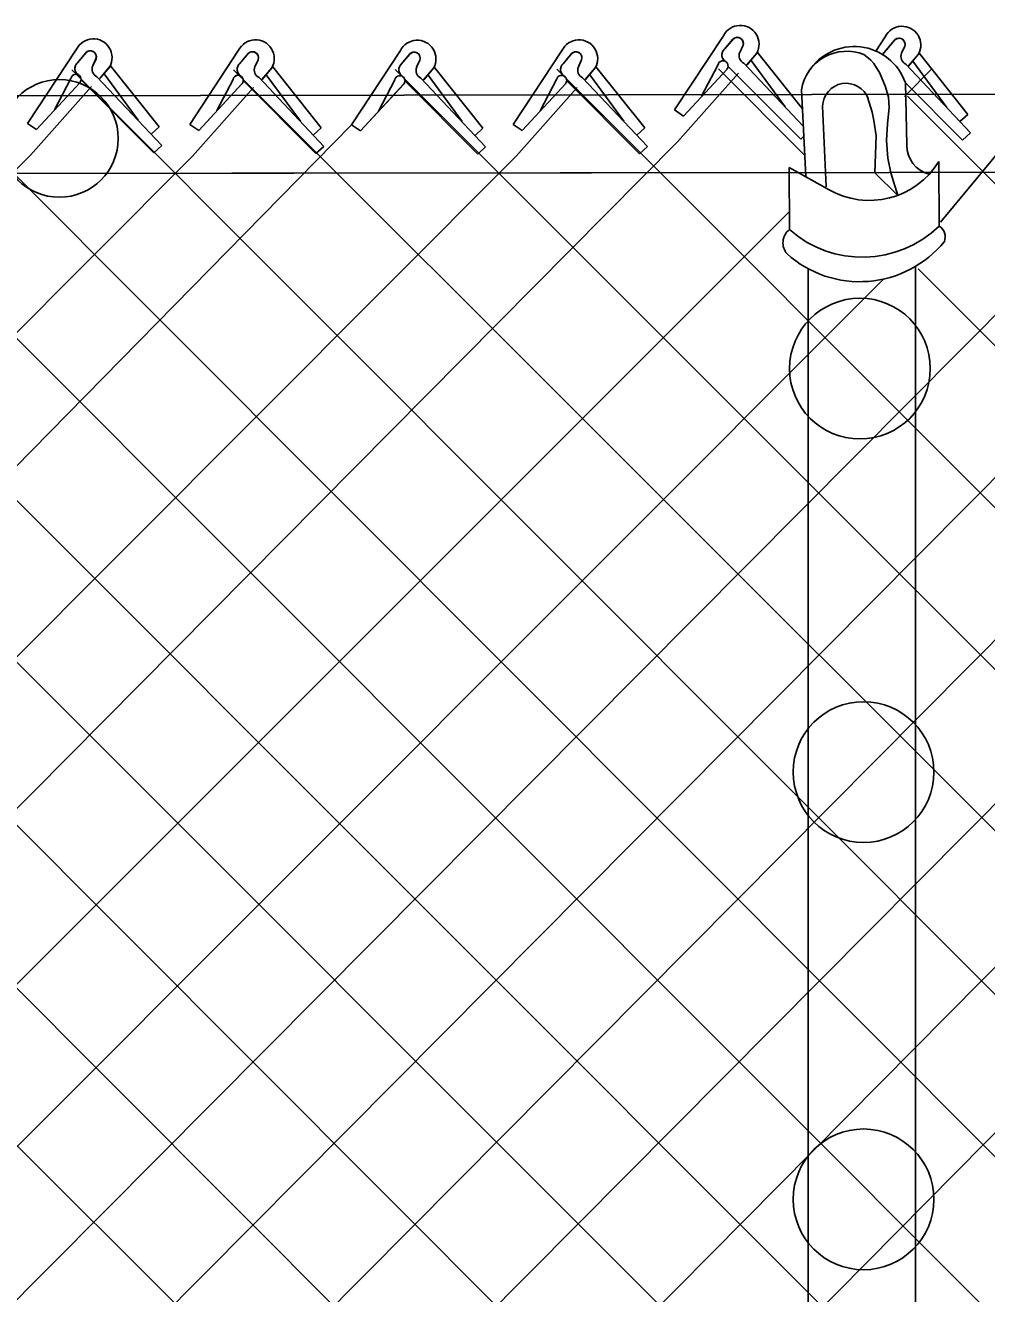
# Model space of a CAD drawing. Extents: x 0 to 2.85, y -0.1 to 1.83.
# Drawn here: x 1.0563 to 1.1041, y 0.8642 to 0.9274 of the extents above; entities that cross this region are included whole.
import ezdxf

# ---------------------------------------------------------------- set-up
doc = ezdxf.new("R2010")
doc.units = 0
doc.layers.add('sb_Chainlink Fence', color=7, linetype='Continuous')
doc.layers.add('sb_Existing Structural Steel', color=7, linetype='Continuous')

msp = doc.modelspace()

# ---------------------------------------------------------------- linework, layer by layer
at = {"layer": 'sb_Chainlink Fence'}
for p, q in [((1.0910324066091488, 0.9268553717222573), (1.088595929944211, 0.9231664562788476)), ((1.0910799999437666, 0.9261866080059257), (1.0915251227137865, 0.9267136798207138)), ((1.0914840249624, 0.926670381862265), (1.0910799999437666, 0.9261866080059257)), ((1.0990891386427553, 0.9268106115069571), (1.0986160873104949, 0.9260943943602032)), ((1.0989475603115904, 0.9259178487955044), (1.0995818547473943, 0.9266689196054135)), ((1.0995407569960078, 0.9266256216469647), (1.0991367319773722, 0.9261418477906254)), ((1.0588096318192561, 0.9261843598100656), (1.056373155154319, 0.9224954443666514)), ((1.058857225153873, 0.9255155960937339), (1.0593023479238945, 0.9260426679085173)), ((1.059261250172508, 0.9259993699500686), (1.058857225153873, 0.9255155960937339)), ((1.0668877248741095, 0.9261366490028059), (1.0644512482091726, 0.9224477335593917)), ((1.0669353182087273, 0.9254678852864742), (1.067380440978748, 0.9259949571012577)), ((1.0673393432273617, 0.9259516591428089), (1.0669353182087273, 0.9254678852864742)), ((1.074941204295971, 0.9261162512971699), (1.0725047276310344, 0.9224273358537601)), ((1.0749887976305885, 0.9254474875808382), (1.07543392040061, 0.9259745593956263)), ((1.0753928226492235, 0.9259312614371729), (1.0749887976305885, 0.9254474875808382)), ((1.0829954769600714, 0.9261328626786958), (1.0805590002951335, 0.9224439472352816)), ((1.083043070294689, 0.9254640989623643), (1.0834881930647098, 0.9259911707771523)), ((1.0834470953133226, 0.925947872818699), (1.083043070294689, 0.9254640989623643)), ((1.0920061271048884, 0.9263848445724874), (1.0918425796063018, 0.9260305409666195)), ((1.0918431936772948, 0.9260431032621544), (1.0920057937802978, 0.9263768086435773)), ((1.0921894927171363, 0.9253956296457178), (1.092684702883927, 0.9259818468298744)), ((1.0921960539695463, 0.9254045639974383), (1.0926871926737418, 0.9259838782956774)), ((1.092684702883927, 0.9259818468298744), (1.092721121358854, 0.9260499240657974)), ((1.092721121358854, 0.9260499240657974), (1.0927521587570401, 0.9261227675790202)), ((1.0949652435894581, 0.9232171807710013), (1.0927326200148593, 0.9260252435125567)), ((1.1000628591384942, 0.9263400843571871), (1.099899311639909, 0.9259857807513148)), ((1.0998999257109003, 0.9259983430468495), (1.1000625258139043, 0.9263320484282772)), ((1.1002462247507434, 0.9253508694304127), (1.1007414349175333, 0.9259370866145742)), ((1.1002527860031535, 0.9253598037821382), (1.1007439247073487, 0.9259391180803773)), ((1.1007414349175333, 0.9259370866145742), (1.1007778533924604, 0.9260051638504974)), ((1.1007778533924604, 0.9260051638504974), (1.1008088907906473, 0.92607800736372)), ((1.1032021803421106, 0.9229457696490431), (1.1007893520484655, 0.9259804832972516)), ((1.059783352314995, 0.9257138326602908), (1.05961980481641, 0.9253595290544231)), ((1.0596204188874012, 0.925372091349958), (1.0597830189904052, 0.9257057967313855)), ((1.0599667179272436, 0.9247246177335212), (1.0604619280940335, 0.925310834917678)), ((1.0599732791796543, 0.9247335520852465), (1.0604644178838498, 0.9253128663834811)), ((1.0604619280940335, 0.925310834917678), (1.0604983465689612, 0.9253789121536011)), ((1.0604983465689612, 0.9253789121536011), (1.0605293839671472, 0.9254517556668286)), ((1.0629226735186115, 0.9223195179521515), (1.0605098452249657, 0.9253542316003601)), ((1.0678614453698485, 0.9256661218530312), (1.0676978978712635, 0.9253118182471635)), ((1.0676985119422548, 0.9253243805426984), (1.0678611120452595, 0.9256580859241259)), ((1.068044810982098, 0.9246769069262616), (1.0685400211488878, 0.9252631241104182)), ((1.068051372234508, 0.9246858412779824), (1.0685425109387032, 0.9252651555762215)), ((1.0685400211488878, 0.9252631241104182), (1.0685764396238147, 0.9253312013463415)), ((1.0685764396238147, 0.9253312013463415), (1.0686074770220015, 0.9254040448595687)), ((1.0710007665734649, 0.9222718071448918), (1.06858793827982, 0.9253065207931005)), ((1.0759149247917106, 0.9256457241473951), (1.0757513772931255, 0.9252914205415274)), ((1.0757519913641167, 0.9253039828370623), (1.0759145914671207, 0.9256376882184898)), ((1.07609829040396, 0.9246565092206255), (1.076593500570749, 0.9252427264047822)), ((1.0761048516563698, 0.9246654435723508), (1.0765959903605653, 0.9252447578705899)), ((1.076593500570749, 0.9252427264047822), (1.076629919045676, 0.9253108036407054)), ((1.076629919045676, 0.9253108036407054), (1.076660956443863, 0.9253836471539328)), ((1.079054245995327, 0.9222514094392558), (1.0766414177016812, 0.9252861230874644)), ((1.083969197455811, 0.9256623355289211), (1.0838056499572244, 0.9253080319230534)), ((1.0838062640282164, 0.9253205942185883), (1.0839688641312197, 0.9256542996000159)), ((1.0841525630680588, 0.9246731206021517), (1.0846477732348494, 0.9252593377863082)), ((1.084159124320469, 0.9246820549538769), (1.0846502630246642, 0.9252613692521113)), ((1.0846477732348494, 0.9252593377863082), (1.0846841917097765, 0.925327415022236)), ((1.0846841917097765, 0.925327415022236), (1.0847152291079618, 0.9254002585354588)), ((1.0871085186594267, 0.9222680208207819), (1.0846956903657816, 0.9253027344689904)), ((1.090755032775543, 0.9253998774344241), (1.089943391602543, 0.9238483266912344)), ((1.0912566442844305, 0.9253486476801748), (1.0948839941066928, 0.921705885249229)), ((1.0920543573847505, 0.9254911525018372), (1.095005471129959, 0.9223559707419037)), ((1.094106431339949, 0.9233225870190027), (1.0924093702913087, 0.9256325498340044)), ((1.1000403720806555, 0.9238358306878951), (1.101432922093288, 0.9252283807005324)), ((1.1001110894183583, 0.9254463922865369), (1.1033365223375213, 0.9220197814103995)), ((1.1021631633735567, 0.9232778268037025), (1.100466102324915, 0.9255877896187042)), ((1.0022553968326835, 0.9250612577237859), (1.1163607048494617, 0.8112065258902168)), ((1.0103028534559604, 0.9250748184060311), (1.1236047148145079, 0.8115033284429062)), ((1.0183503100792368, 0.9250883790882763), (1.1321935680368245, 0.8110541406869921)), ((1.0263977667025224, 0.9251019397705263), (1.1399393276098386, 0.8115720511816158)), ((1.0344452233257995, 0.9251155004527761), (1.1465974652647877, 0.8128787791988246)), ((1.0424926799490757, 0.9251290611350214), (1.1552267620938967, 0.812306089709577)), ((1.0505401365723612, 0.9251426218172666), (1.1637963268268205, 0.8116941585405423)), ((1.0585322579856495, 0.9247288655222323), (1.0577206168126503, 0.9231773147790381)), ((1.0585875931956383, 0.9251561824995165), (1.1718214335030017, 0.8117650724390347)), ((1.059033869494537, 0.9246776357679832), (1.0626612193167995, 0.9210348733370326)), ((1.0598315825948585, 0.9248201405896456), (1.0630570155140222, 0.9213935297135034)), ((1.061883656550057, 0.9226515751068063), (1.0601865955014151, 0.924961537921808)), ((1.0666103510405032, 0.9246811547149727), (1.0657987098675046, 0.9231296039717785)), ((1.0666350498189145, 0.9251697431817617), (1.178320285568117, 0.8135498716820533)), ((1.0671119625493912, 0.9246299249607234), (1.0707393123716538, 0.920987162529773)), ((1.067909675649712, 0.9247724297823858), (1.0711351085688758, 0.9213458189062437)), ((1.0699617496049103, 0.9226038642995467), (1.0682646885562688, 0.9249138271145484)), ((1.074663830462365, 0.9246607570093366), (1.0738521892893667, 0.9231092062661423)), ((1.0746825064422, 0.9251833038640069), (1.1865046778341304, 0.8133277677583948)), ((1.0751654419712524, 0.9246095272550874), (1.078792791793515, 0.9209667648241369)), ((1.075963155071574, 0.9247520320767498), (1.0791885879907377, 0.9213254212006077)), ((1.0780152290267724, 0.9225834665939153), (1.0763181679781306, 0.9248934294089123)), ((1.0827181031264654, 0.9246773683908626), (1.0819064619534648, 0.9231258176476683)), ((1.0827299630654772, 0.9251968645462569), (1.1945836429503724, 0.8132512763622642)), ((1.0832197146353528, 0.9246261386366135), (1.0868470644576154, 0.9209833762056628)), ((1.0840174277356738, 0.9247686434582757), (1.0872428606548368, 0.9213420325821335)), ((1.0860695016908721, 0.9226000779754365), (1.084372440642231, 0.9249100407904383)), ((1.0887399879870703, 0.921578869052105), (1.0917753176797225, 0.9249965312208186)), ((1.0890418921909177, 0.9228617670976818), (1.0912116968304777, 0.9251991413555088)), ((1.0890418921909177, 0.9228617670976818), (1.0911978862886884, 0.9251853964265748)), ((1.0907774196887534, 0.9252104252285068), (1.095071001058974, 0.9209168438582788)), ((1.0565172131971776, 0.9209078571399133), (1.0595525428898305, 0.9243255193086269)), ((1.0568191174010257, 0.9221907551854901), (1.0589889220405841, 0.9245281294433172)), ((1.0568191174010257, 0.9221907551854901), (1.0589751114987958, 0.9245143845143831)), ((1.0645953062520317, 0.9208601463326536), (1.0676306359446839, 0.9242778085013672)), ((1.0648972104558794, 0.9221430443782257), (1.0670670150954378, 0.9244804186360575)), ((1.0648972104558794, 0.9221430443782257), (1.0670532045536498, 0.9244666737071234)), ((1.0729506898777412, 0.9221226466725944), (1.0751204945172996, 0.9244600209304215)), ((1.0729506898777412, 0.9221226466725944), (1.0751066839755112, 0.9244462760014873)), ((1.080703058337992, 0.9208563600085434), (1.0837383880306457, 0.9242740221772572)), ((1.0810049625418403, 0.9221392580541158), (1.0831747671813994, 0.9244766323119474)), ((1.0810049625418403, 0.9221392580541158), (1.08316095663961, 0.9244628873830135)), ((1.1001043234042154, 0.9245095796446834), (1.1029407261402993, 0.9216611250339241)), ((1.1001927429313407, 0.9238561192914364), (1.2119856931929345, 0.8120290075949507)), ((1.036532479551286, 0.8118214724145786), (1.1469211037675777, 0.9232386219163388)), ((1.0447954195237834, 0.8117716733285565), (1.1549622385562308, 0.9232386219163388)), ((1.088595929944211, 0.9231664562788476), (1.0890418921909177, 0.9228617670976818)), ((1.1032021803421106, 0.9229457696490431), (1.102806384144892, 0.9225871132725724)), ((0.966365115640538, 0.8142821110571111), (1.0725047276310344, 0.9224273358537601)), ((1.0120920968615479, 0.8117716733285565), (1.1216641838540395, 0.9220608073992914)), ((1.0198572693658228, 0.8114728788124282), (1.1297265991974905, 0.9221203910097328)), ((1.0280206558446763, 0.8115226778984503), (1.137783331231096, 0.9220756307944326)), ((1.056373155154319, 0.9224954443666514), (1.0568191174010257, 0.9221907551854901)), ((1.0629226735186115, 0.9223195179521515), (1.0625268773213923, 0.9219608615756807)), ((1.0644512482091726, 0.9224477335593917), (1.0648972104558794, 0.9221430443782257)), ((1.0710007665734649, 0.9222718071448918), (1.070604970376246, 0.9219131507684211)), ((1.0725047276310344, 0.9224273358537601), (1.0729506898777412, 0.9221226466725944)), ((1.079054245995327, 0.9222514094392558), (1.0786584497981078, 0.921892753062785)), ((1.0805590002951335, 0.9224439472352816), (1.0810049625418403, 0.9221392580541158)), ((1.0871085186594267, 0.9222680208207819), (1.0867127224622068, 0.921909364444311)), ((1.1018403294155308, 0.9175747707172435), (1.1055564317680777, 0.9220645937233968)), ((0.9824747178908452, 0.8143325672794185), (1.0887399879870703, 0.921578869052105)), ((1.0036775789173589, 0.8114386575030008), (1.1136099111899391, 0.9220441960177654)), ((1.0950253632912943, 0.921833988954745), (1.0948839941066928, 0.921705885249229)), ((1.1033365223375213, 0.9220197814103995), (1.1029407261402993, 0.9216611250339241)), ((0.9502484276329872, 0.8143583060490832), (1.0565172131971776, 0.9209078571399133)), ((0.9583027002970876, 0.8143416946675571), (1.0645953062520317, 0.9208601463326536)), ((0.9744218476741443, 0.8143268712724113), (1.080703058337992, 0.9208563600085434)), ((1.0630570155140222, 0.9213935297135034), (1.0626612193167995, 0.9210348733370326)), ((1.0711351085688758, 0.9213458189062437), (1.0707393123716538, 0.920987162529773)), ((1.0791885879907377, 0.9213254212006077), (1.078792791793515, 0.9209667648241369)), ((1.0872428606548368, 0.9213420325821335), (1.0868470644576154, 0.9209833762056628)), ((0.9904966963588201, 0.8143469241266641), (1.0943020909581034, 0.918097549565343)), ((1.1007314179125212, 0.9152564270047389), (1.2035754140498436, 0.8122521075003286)), ((0.9975849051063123, 0.8132314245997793), (1.0989868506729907, 0.9147212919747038))]:
    msp.add_line(p, q, dxfattribs=at)
msp.add_lwpolyline([(0.7556648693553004, 0.9197000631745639), (1.099263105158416, 0.9200467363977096), (1.1229582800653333, 0.9201215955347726), (1.1326086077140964, 0.920167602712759)], dxfattribs=at)
for centre, radius, start, end in [((1.0918708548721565, 0.9264406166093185), 0.0009354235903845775, 330.7731305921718, 153.67978342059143), ((1.099927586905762, 0.9263958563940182), 0.0009354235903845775, 330.7731305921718, 153.67978342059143), ((1.0596480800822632, 0.925769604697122), 0.0009354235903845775, 330.7731305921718, 153.67978342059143), ((1.0677261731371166, 0.9257218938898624), 0.0009354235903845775, 330.7731305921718, 153.67978342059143), ((1.0757796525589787, 0.9257014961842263), 0.0009354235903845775, 330.7731305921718, 153.67978342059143), ((1.0838339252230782, 0.925718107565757), 0.0009354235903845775, 330.7731305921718, 153.67978342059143), ((1.0917168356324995, 0.9264759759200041), 0.00030330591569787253, 342.5147558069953, 140.13680881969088), ((1.0917179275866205, 0.9264774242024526), 0.00030494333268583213, 340.73435754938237, 129.21739859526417), ((1.0997735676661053, 0.9264312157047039), 0.00030330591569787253, 342.5147558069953, 140.13680881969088), ((1.0997746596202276, 0.9264326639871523), 0.00030494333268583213, 340.73435754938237, 129.21739859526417), ((1.0594940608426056, 0.9258049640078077), 0.00030330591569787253, 342.5147558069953, 140.13680881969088), ((1.0594951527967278, 0.9258064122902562), 0.00030494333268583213, 340.73435754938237, 129.21739859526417), ((1.0675721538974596, 0.925757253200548), 0.00030330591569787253, 342.5147558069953, 140.13680881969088), ((1.0675732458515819, 0.9257587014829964), 0.00030494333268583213, 340.73435754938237, 129.21739859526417), ((1.0756256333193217, 0.9257368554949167), 0.00030330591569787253, 342.5147558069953, 140.13680881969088), ((1.075626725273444, 0.9257383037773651), 0.00030494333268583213, 340.73435754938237, 129.21739859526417), ((1.0836799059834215, 0.9257534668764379), 0.00030330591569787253, 342.5147558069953, 140.13680881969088), ((1.0836809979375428, 0.9257549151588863), 0.00030494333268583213, 340.73435754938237, 129.21739859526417), ((1.0913394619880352, 0.9259033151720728), 0.0003843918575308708, 140.20166010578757, 233.0052527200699), ((1.0913499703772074, 0.9259037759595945), 0.0003909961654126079, 133.66718540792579, 232.2343578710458), ((1.0922303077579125, 0.9258712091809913), 0.00041880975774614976, 156.48328493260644, 245.15783350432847), ((1.1002870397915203, 0.9258264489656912), 0.00041880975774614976, 156.48328493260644, 245.15783350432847), ((1.059116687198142, 0.9252323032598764), 0.0003843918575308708, 140.20166010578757, 233.0052527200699), ((1.0591271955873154, 0.9252327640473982), 0.0003909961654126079, 133.66718540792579, 232.2343578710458), ((1.0600075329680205, 0.925200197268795), 0.00041880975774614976, 156.48328493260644, 245.15783350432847), ((1.0671947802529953, 0.9251845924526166), 0.0003843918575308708, 140.20166010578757, 233.0052527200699), ((1.067205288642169, 0.9251850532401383), 0.0003909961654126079, 133.66718540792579, 232.2343578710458), ((1.0680856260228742, 0.9251524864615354), 0.00041880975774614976, 156.48328493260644, 245.15783350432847), ((1.0752482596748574, 0.9251641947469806), 0.0003843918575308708, 140.20166010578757, 233.0052527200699), ((1.0752587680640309, 0.9251646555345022), 0.0003909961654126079, 133.66718540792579, 232.2343578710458), ((1.076139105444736, 0.9251320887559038), 0.00041880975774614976, 156.48328493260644, 245.15783350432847), ((1.0833025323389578, 0.9251808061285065), 0.0003843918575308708, 140.20166010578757, 233.0052527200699), ((1.08331304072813, 0.9251812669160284), 0.0003909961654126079, 133.66718540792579, 232.2343578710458), ((1.084193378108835, 0.9251487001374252), 0.00041880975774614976, 156.48328493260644, 245.15783350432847), ((1.0910070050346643, 0.9253557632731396), 0.00025580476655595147, 319.02146199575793, 170.0695590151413), ((1.0587842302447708, 0.924684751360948), 0.00025580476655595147, 319.02146199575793, 170.0695590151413), ((1.0668623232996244, 0.9246370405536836), 0.00025580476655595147, 319.02146199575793, 170.0695590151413), ((1.0749158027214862, 0.9246166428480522), 0.00025580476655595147, 319.02146199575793, 170.0695590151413), ((1.0829700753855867, 0.9246332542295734), 0.00025580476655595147, 319.02146199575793, 170.0695590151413)]:
    msp.add_arc(centre, radius, start, end, dxfattribs=at)
at = {"layer": 'sb_Existing Structural Steel'}
for p, q in [((1.0980303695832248, 0.9259228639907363), (1.0982581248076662, 0.9257496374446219)), ((0.7463728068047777, 0.9233474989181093), (1.8783968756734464, 0.9252310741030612)), ((1.0982581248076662, 0.9257496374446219), (1.09837410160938, 0.9256456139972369)), ((1.09837410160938, 0.9256456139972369), (1.0985260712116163, 0.9254695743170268)), ((1.0985260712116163, 0.9254695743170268), (1.098819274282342, 0.9249929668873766)), ((1.0991082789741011, 0.9243131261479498), (1.098819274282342, 0.9249929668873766)), ((1.0949189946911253, 0.9241677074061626), (1.0951398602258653, 0.9198671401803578)), ((1.0992488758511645, 0.9237973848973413), (1.0991082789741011, 0.9243131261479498)), ((1.1000924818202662, 0.9245208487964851), (1.100163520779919, 0.9214057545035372)), ((1.0959691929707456, 0.9233481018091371), (1.0961450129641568, 0.9193344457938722)), ((1.0982048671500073, 0.9238076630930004), (1.0984343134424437, 0.9230604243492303)), ((1.0992837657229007, 0.9232871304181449), (1.0992488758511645, 0.9237973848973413)), ((1.0984343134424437, 0.9230604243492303), (1.0985221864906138, 0.9226306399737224)), ((1.0991958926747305, 0.9224764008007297), (1.0992837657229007, 0.9232871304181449)), ((1.0985221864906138, 0.9226306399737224), (1.0986295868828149, 0.9218687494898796)), ((1.0991470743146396, 0.9216461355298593), (1.0991958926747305, 0.9224764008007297)), ((1.0986295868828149, 0.9218687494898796), (1.0985743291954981, 0.9200306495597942)), ((1.09921542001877, 0.9207670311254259), (1.0991470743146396, 0.9216461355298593)), ((1.094301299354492, 0.9202926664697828), (1.0943178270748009, 0.9172073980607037)), ((1.0962629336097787, 0.9192105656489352), (1.094301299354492, 0.9202926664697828)), ((1.0993618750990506, 0.9200246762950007), (1.09921542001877, 0.9207670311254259)), ((1.101754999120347, 0.9206032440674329), (1.1017798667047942, 0.9173796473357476)), ((1.0997231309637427, 0.9189111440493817), (1.0985743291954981, 0.9200306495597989)), ((1.0997231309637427, 0.9189111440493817), (1.0993618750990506, 0.9200246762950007)), ((1.0952538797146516, 0.8056470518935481), (1.0952538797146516, 0.9152489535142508)), ((1.1006038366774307, 0.8055848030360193), (1.1006038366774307, 0.9153468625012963))]:
    msp.add_line(p, q, dxfattribs=at)
msp.add_lwpolyline([(1.8783743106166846, 0.9214564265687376), (1.2151944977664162, 0.9203057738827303), (1.099263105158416, 0.9200467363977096), (0.7389309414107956, 0.9196901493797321)], dxfattribs=at)
for centre, radius in [((1.0579602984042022, 0.9217449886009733), 0.002929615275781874), ((1.0978286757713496, 0.9102842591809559), 0.003504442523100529), ((1.0980086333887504, 0.8901936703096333), 0.0035044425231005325), ((1.0980086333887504, 0.8689158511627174), 0.0035044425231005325)]:
    msp.add_circle(centre, radius, dxfattribs=at)
for centre, radius, start, end in [((1.0971787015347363, 0.9237972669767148), 0.0022898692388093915, 68.16538661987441, 170.69014168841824), ((1.097547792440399, 0.9236262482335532), 0.002697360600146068, 19.36942543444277, 147.4702185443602), ((1.097142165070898, 0.9233183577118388), 0.0011733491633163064, 20.387167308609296, 178.54741123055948), ((1.101647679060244, 0.9213977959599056), 0.0014841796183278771, 179.69276417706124, 255.28146466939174), ((1.0983024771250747, 0.9226929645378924), 0.004035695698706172, 239.64368859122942, 328.81458682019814), ((1.0948471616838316, 0.9165415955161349), 0.0008505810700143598, 128.48583764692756, 220.3397553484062), ((1.0979525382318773, 0.921329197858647), 0.0054954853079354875, 228.5933069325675, 314.1189391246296), ((1.1014305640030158, 0.9168384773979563), 0.0006441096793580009, 339.5751872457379, 57.15943836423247), ((1.0978187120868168, 0.9200494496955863), 0.005438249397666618, 228.26907300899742, 320.81876764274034)]:
    msp.add_arc(centre, radius, start, end, dxfattribs=at)

doc.saveas('drawing.dxf')
